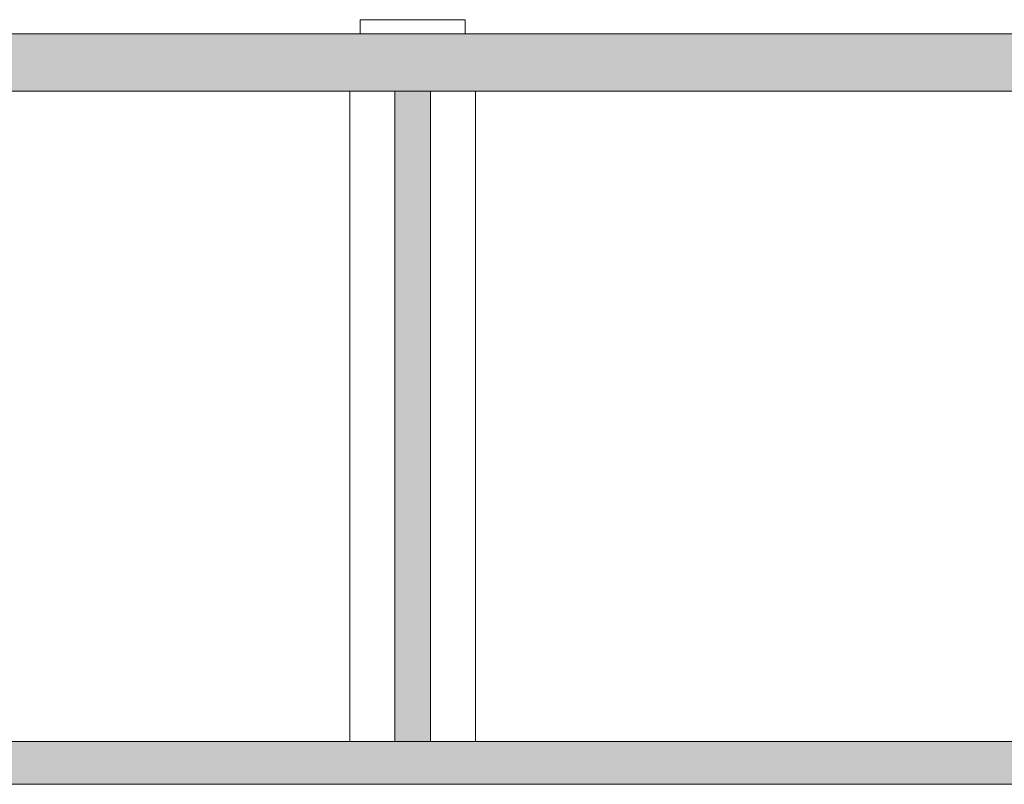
# Model space of a CAD drawing. Extents: x -89225 to 110569, y 13360 to 87647.
# Tile 437 of 478: x 91122 to 98012, y 72886 to 78236. Entities that reach past the tile are written whole.
import ezdxf

# ---------------------------------------------------------------- set-up
doc = ezdxf.new("R2010")
doc.units = 0
doc.layers.add('Beluchtingstank', color=253, linetype='Continuous')
pattern_1 = [(50, (-1014792.94, 1043025.14), (182.184669, -15.939086), [19.05, -209.55]), (355, (-1014792.94, 1043025.14), (-35.243421, 191.056845), [15.24, -167.640584]), (100.451445, (-1014777.75, 1043023.8), (146.941247, 175.117752), [16.190009, -178.090245]), (46.1842, (-1014792.94, 1043075.94), (271.07904, -42.042328), [28.575, -314.325]), (96.635558, (-1014770.35, 1043072.43), (237.404134, 247.426125), [24.285023, -267.13561]), (351.184151, (-1014792.94, 1043075.94), (237.404134, 247.426125), [22.859967, -251.45973]), (21, (-1014767.54, 1043063.24), (151.614391, -102.265198), [19.05, -209.55]), (326, (-1014767.54, 1043063.24), (61.802028, 184.187966), [15.24, -167.64]), (71.451445, (-1014754.9, 1043054.71), (213.41642, 81.922769), [16.190009, -178.089938]), (37.5, (-1014792.936, 1043025.14), (3.0886033, 84.555039), [0, -165.608, 0, -170.18, 0, -168.275]), (7.5, (-1014792.94, 1043025.14), (66.8196625, 100.180575), [0, -97.028, 0, -161.798, 0, -64.135]), (327.5, (-1014849.58, 1043025.14), (135.5905952, -5.728744), [0, -63.5, 0, -198.12, 0, -262.89]), (317.5, (-1014874.98, 1043025.14), (148.129181, 25.426491), [0, -82.55, 0, -131.572, 0, -186.69])]

msp = doc.modelspace()

# ---------------------------------------------------------------- hatches: boundary and pattern name
at = {"layer": 'Beluchtingstank', "lineweight": 9, "ltscale": 0.01}
h = msp.add_hatch(dxfattribs=at)
h.set_pattern_fill('AR-CONC', color=256, style=0)
h.paths.add_polyline_path([(106923.2, 78136), (100661.8, 78136), (100282.2, 78136), (87461.8, 78136), (87082.2, 78136), (80820.8, 78136), (80820.8, 78236), (80617.1, 78236), (80617.1, 77736), (80922.8, 77736), (87195.2, 77736), (87348.9, 77736), (93747, 77736), (93997, 77736), (100395.2, 77736), (100548.9, 77736), (106821.2, 77736), (107126.9, 77736), (107126.9, 78236), (106923.2, 78236)])
h = msp.add_hatch(dxfattribs=at)
h.set_pattern_fill('AR-CONC', color=256, style=0)
h.set_pattern_definition(pattern_1)
h.paths.add_polyline_path([(106821.2, 77736), (106821.2, 73186), (107126.9, 73186), (107126.9, 77736)])
h.paths.add_polyline_path([(80922.8, 73186), (80922.8, 77736), (80617.1, 77736), (80617.1, 73186)])
h.paths.add_polyline_path([(93997, 73186), (93997, 77736), (93747, 77736), (93747, 73186)])
h = msp.add_hatch(dxfattribs=at)
h.set_pattern_fill('AR-CONC', color=256, style=0)
h.set_pattern_definition(pattern_1)
h.paths.add_polyline_path([(107126.9, 72886), (107126.9, 73186), (106821.2, 73186), (93997, 73186), (93747, 73186), (80922.8, 73186), (80617.1, 73186), (80617.1, 72886)])

# ---------------------------------------------------------------- linework, layer by layer
for p, q in [((93504.4, 78236), (94239.7, 78236)), ((93504.4, 78236), (93504.4, 78136)), ((94239.7, 78236), (94239.7, 78136)), ((106923.2, 78136), (80820.8, 78136)), ((80617.1, 77736), (107126.9, 77736)), ((93432.1, 77736), (93432.1, 73186)), ((93997, 77736), (93747, 77736)), ((93747, 77736), (93747, 73186)), ((93997, 73186), (93997, 77736)), ((94312, 77736), (94312, 73186)), ((107126.9, 73186), (80617.1, 73186)), ((93747, 73186), (93997, 73186)), ((80617.1, 72886), (107126.9, 72886))]:
    msp.add_line(p, q, dxfattribs=at)

doc.saveas('drawing.dxf')
